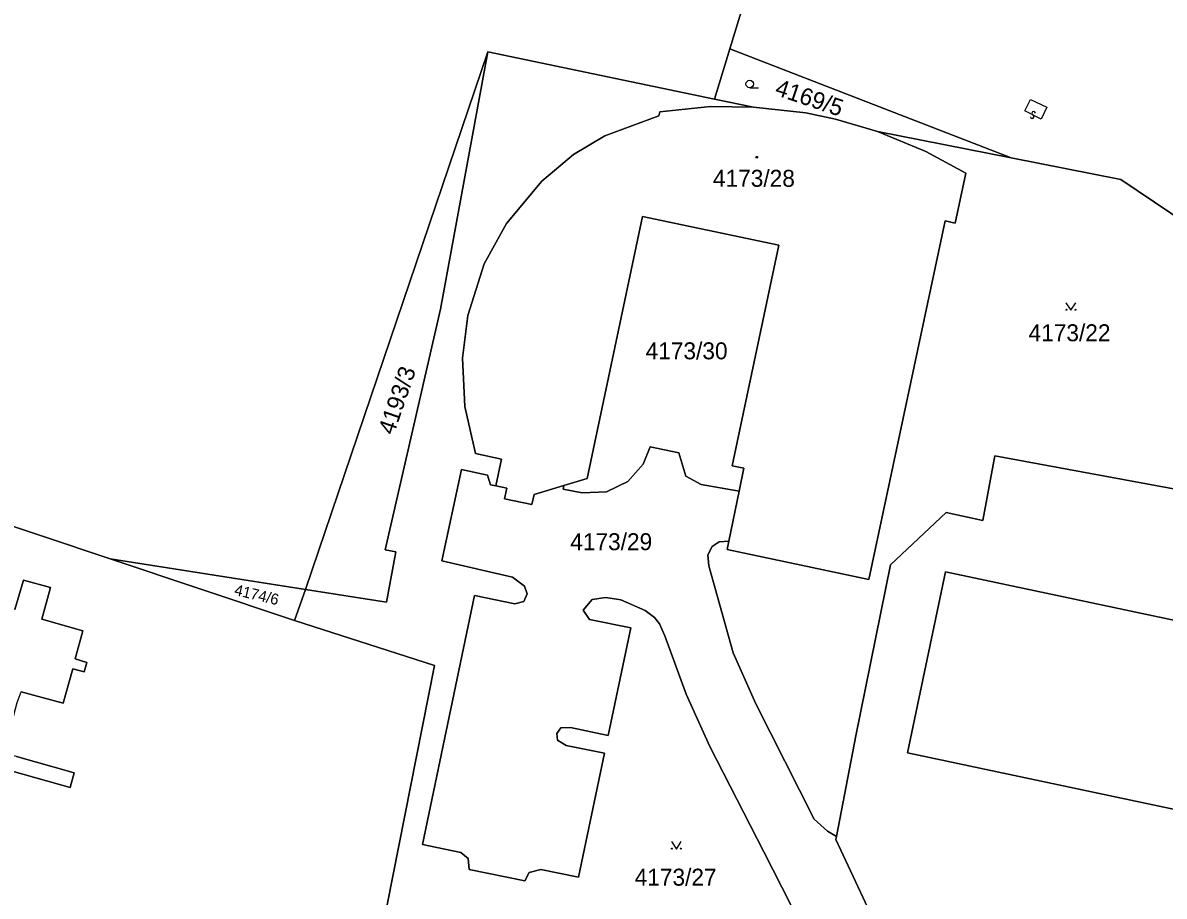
# Model space of a CAD drawing. Extents: x -598233 to -596890, y -1157848 to -1156431.
# Drawn here: x -597738.7 to -597624.3, y -1157521.4 to -1157433.9 of the extents above; entities that cross this region are included whole.
import ezdxf

# ---------------------------------------------------------------- set-up
doc = ezdxf.new("R2010")
doc.units = 0
for name, color, linetype in [('Level 1', 7, 'Continuous'), ('Level 13', 7, 'Continuous'), ('Level 3', 7, 'Continuous'), ('Level 4', 7, 'Continuous'), ('Level 5', 7, 'Continuous'), ('Level 60', 7, 'Continuous')]:
    doc.layers.add(name, color=color, linetype=linetype)

msp = doc.modelspace()

# ---------------------------------------------------------------- linework, layer by layer
at = {"layer": 'Level 1'}
for points in [[(-597667.82, -1157436.45), (-597653.75, -1157390.49)], [(-597692.09, -1157436.77), (-597696.84, -1157462.56), (-597702.4, -1157486.66), (-597701.31, -1157486.88), (-597702.24, -1157491.92), (-597710.38, -1157490.66)], [(-597692.09, -1157436.77), (-597710.38, -1157490.66)], [(-597692.09, -1157436.77), (-597669.37, -1157441.52)], [(-597669.37, -1157441.52), (-597667.82, -1157436.45)], [(-597667.82, -1157436.45), (-597639.6, -1157447.4)], [(-597665.44, -1157442.3), (-597669.37, -1157441.52)], [(-597665.44, -1157442.3), (-597669.77, -1157442.26), (-597674.85, -1157442.79), (-597674.94, -1157443.18), (-597680.36, -1157445.17), (-597683.49, -1157447.06), (-597686.69, -1157449.72), (-597690.23, -1157453.96), (-597692.45, -1157458.02), (-597694.11, -1157463.19), (-597694.65, -1157467.47), (-597694.41, -1157472.32), (-597693.34, -1157477.03), (-597690.72, -1157477.6), (-597691.3, -1157480.27)], [(-597653.02, -1157444.75), (-597657.23, -1157443.51), (-597660.21, -1157442.88), (-597665.44, -1157442.3)], [(-597667.92, -1157485.79), (-597668.1, -1157486.65), (-597653.87, -1157489.66), (-597646.22, -1157453.71), (-597645.24, -1157453.93), (-597644.15, -1157448.93), (-597648.18, -1157446.74), (-597653.02, -1157444.75)], [(-597639.6, -1157447.4), (-597653.02, -1157444.75)], [(-597593.31, -1157473.31), (-597628.63, -1157449.57), (-597639.6, -1157447.4)], [(-597684.46, -1157480.24), (-597682.12, -1157479.51), (-597676.57, -1157453.27), (-597662.91, -1157456.15), (-597667.6, -1157478.24), (-597666.43, -1157478.48), (-597666.89, -1157480.79)], [(-597818.67, -1157539.87), (-597796.51, -1157477.25), (-597792.76, -1157466.57), (-597729.96, -1157487.59)], [(-597657.12, -1157515.39), (-597655.2, -1157505.32), (-597651.71, -1157488.19), (-597646.14, -1157482.93), (-597642.44, -1157483.75), (-597641.24, -1157477.25), (-597595.98, -1157485.61), (-597593.31, -1157473.31)], [(-597666.89, -1157480.79), (-597670.7, -1157480.11), (-597672.23, -1157479.28), (-597672.93, -1157476.95), (-597675.82, -1157476.36), (-597676.52, -1157478.1), (-597678.06, -1157479.83), (-597680.21, -1157480.86), (-597682.63, -1157480.95), (-597684.55, -1157480.6), (-597684.46, -1157480.24)], [(-597691.3, -1157480.27), (-597691.83, -1157480.15), (-597692.14, -1157479.19), (-597694.72, -1157478.62), (-597696.71, -1157487.76), (-597689.62, -1157489.41), (-597688.41, -1157490.33), (-597688.15, -1157491.09), (-597688.48, -1157491.84), (-597689.38, -1157492.1), (-597693.44, -1157491.25), (-597698.66, -1157516.22), (-597694.79, -1157517), (-597694.06, -1157517.61), (-597693.95, -1157518.72), (-597688.37, -1157519.86), (-597687.96, -1157519), (-597686.79, -1157518.7), (-597682.99, -1157519.48), (-597680.41, -1157507.04), (-597684.23, -1157506.29), (-597685.11, -1157505.76), (-597685.19, -1157505.08), (-597684.78, -1157504.51), (-597683.81, -1157504.48), (-597680.03, -1157505.28), (-597677.77, -1157494.49), (-597681.91, -1157493.64), (-597682.52, -1157492.73), (-597681.64, -1157491.66), (-597680.27, -1157491.45), (-597678.76, -1157491.69), (-597676.3, -1157492.74), (-597675.37, -1157493.44), (-597674.88, -1157494.08), (-597674.34, -1157495.3), (-597672.22, -1157501.15), (-597669.83, -1157506.37), (-597664.43, -1157516.94), (-597658.13, -1157529.27)], [(-597691.3, -1157480.27), (-597690.2, -1157480.49), (-597690.43, -1157481.55), (-597687.67, -1157482.13), (-597687.46, -1157481.14), (-597684.46, -1157480.24)], [(-597666.89, -1157480.79), (-597667.92, -1157485.79)], [(-597657.12, -1157515.39), (-597658.03, -1157514.88), (-597659.37, -1157513.67), (-597665.23, -1157502.1), (-597667.49, -1157497), (-597669.93, -1157488.29), (-597670.02, -1157487.17), (-597669.59, -1157486.33), (-597668.9, -1157485.87), (-597667.92, -1157485.79)], [(-597729.96, -1157487.59), (-597710.38, -1157490.66)], [(-597729.96, -1157487.59), (-597711.49, -1157493.77)], [(-597592.39, -1157500.29), (-597596.21, -1157518.42), (-597650.02, -1157507.01), (-597646.2, -1157488.88), (-597615.28, -1157495.43)], [(-597762.16, -1157570.17), (-597745.1, -1157507.35), (-597741.32, -1157508.59), (-597739.79, -1157508.87), (-597733.98, -1157510.49), (-597733.59, -1157509.02), (-597739.37, -1157507.38), (-597740.62, -1157507.06), (-597739.28, -1157501.96), (-597738.88, -1157500.9), (-597734.68, -1157502.04), (-597733.72, -1157498.59), (-597732.59, -1157498.9), (-597732.32, -1157497.97), (-597733.48, -1157497.61), (-597732.71, -1157494.8), (-597736.83, -1157493.63), (-597735.96, -1157490.45), (-597738.67, -1157489.73), (-597739.51, -1157492.67), (-597742.3, -1157491.96)], [(-597710.38, -1157490.66), (-597711.49, -1157493.77)], [(-597711.49, -1157493.77), (-597697.43, -1157498.25), (-597702.21, -1157522.41)], [(-597653.07, -1157527.96), (-597652.53, -1157525.7), (-597657.18, -1157515.72), (-597657.12, -1157515.39)]]:
    msp.add_lwpolyline(points, dxfattribs=at)
at = {"layer": 'Level 13'}
for centre, start, end in [((-597637.51, -1157443.26), 191.2259, 63.3239), ((-597637.35, -1157442.94), 11.0114, 243.6014)]:
    msp.add_arc(centre, 0.184, start, end, dxfattribs=at)
at = {"layer": 'Level 3'}
msp.add_lwpolyline([(-597637.68, -1157441.53), (-597636.03, -1157442.32), (-597636.6, -1157443.5), (-597638.25, -1157442.69), (-597637.68, -1157441.53)], dxfattribs=at)
at = {"layer": 'Level 5'}
msp.add_line((-597665.83, -1157440.37), (-597664.95, -1157440.37), dxfattribs=at)
for points in [[(-597634.12, -1157461.91), (-597633.62, -1157462.66), (-597633.12, -1157461.91)], [(-597673.69, -1157515.91), (-597673.19, -1157516.66), (-597672.69, -1157515.91)]]:
    msp.add_lwpolyline(points, dxfattribs=at)
for centre, radius in [((-597665.83, -1157439.99), 0.375), ((-597665.13, -1157447.33), 0.09), ((-597665.13, -1157447.33), 0.0521), ((-597634.07, -1157462.61), 0.05), ((-597633.17, -1157462.61), 0.05), ((-597673.64, -1157516.61), 0.05), ((-597672.74, -1157516.61), 0.05)]:
    msp.add_circle(centre, radius, dxfattribs=at)
at = {"layer": 'Level 60'}
for points in [[(-597777.36, -1157397.61), (-597774.67, -1157398.49), (-597714.69, -1157418.85), (-597712.77, -1157419.6), (-597695.43, -1157426.25), (-597677.64, -1157375.67), (-597672.9, -1157378.55), (-597653.75, -1157390.49), (-597667.82, -1157436.45), (-597669.37, -1157441.52), (-597692.09, -1157436.77), (-597710.38, -1157490.66), (-597729.96, -1157487.59), (-597792.76, -1157466.57), (-597796.51, -1157477.25), (-597818.67, -1157539.87), (-597820.65, -1157539.16), (-597824.41, -1157537.97), (-597814.36, -1157504.63), (-597811.31, -1157496.58), (-597800.65, -1157468.66), (-597788.17, -1157431.27)], [(-597593.31, -1157473.31), (-597628.63, -1157449.57), (-597639.6, -1157447.4), (-597667.82, -1157436.45), (-597653.75, -1157390.49), (-597620.55, -1157411.64), (-597581.5, -1157434.85), (-597556.28, -1157449.32), (-597566.34, -1157462.32), (-597571.24, -1157468.5), (-597579.81, -1157466.73), (-597582.64, -1157480.48)], [(-597696.84, -1157462.56), (-597702.4, -1157486.66), (-597701.31, -1157486.88), (-597702.24, -1157491.92), (-597710.38, -1157490.66), (-597692.09, -1157436.77)], [(-597639.6, -1157447.4), (-597653.02, -1157444.75), (-597657.23, -1157443.51), (-597660.21, -1157442.88), (-597665.44, -1157442.3), (-597669.37, -1157441.52), (-597667.82, -1157436.45)], [(-597691.3, -1157480.27), (-597690.72, -1157477.6), (-597693.34, -1157477.03), (-597694.41, -1157472.32), (-597694.65, -1157467.47), (-597694.11, -1157463.19), (-597692.45, -1157458.02), (-597690.23, -1157453.96), (-597686.69, -1157449.72), (-597683.49, -1157447.06), (-597680.36, -1157445.17), (-597674.94, -1157443.18), (-597674.85, -1157442.79), (-597669.77, -1157442.26), (-597665.44, -1157442.3), (-597660.21, -1157442.88), (-597657.23, -1157443.51), (-597653.02, -1157444.75), (-597648.18, -1157446.74), (-597644.15, -1157448.93), (-597645.24, -1157453.93), (-597646.22, -1157453.71), (-597653.87, -1157489.66), (-597668.1, -1157486.65), (-597667.92, -1157485.79), (-597666.89, -1157480.79), (-597666.43, -1157478.48), (-597667.6, -1157478.24), (-597662.91, -1157456.15), (-597676.57, -1157453.27), (-597682.12, -1157479.51), (-597684.46, -1157480.24), (-597687.46, -1157481.14), (-597687.67, -1157482.13), (-597690.43, -1157481.55), (-597690.2, -1157480.49)], [(-597666.89, -1157480.79), (-597670.7, -1157480.11), (-597672.23, -1157479.28), (-597672.93, -1157476.95), (-597675.82, -1157476.36), (-597676.52, -1157478.1), (-597678.06, -1157479.83), (-597680.21, -1157480.86), (-597682.63, -1157480.95), (-597684.55, -1157480.6), (-597684.46, -1157480.24), (-597682.12, -1157479.51), (-597676.57, -1157453.27), (-597662.91, -1157456.15), (-597667.6, -1157478.24), (-597666.43, -1157478.48)], [(-597729.96, -1157487.59), (-597710.38, -1157490.66), (-597711.49, -1157493.77)], [(-597650.02, -1157507.01), (-597646.2, -1157488.88), (-597615.28, -1157495.43), (-597614.69, -1157492.65), (-597591.84, -1157497.49), (-597592.39, -1157500.29), (-597596.21, -1157518.42)], [(-597646.2, -1157488.88), (-597650.02, -1157507.01), (-597596.21, -1157518.42), (-597592.39, -1157500.29), (-597591.84, -1157497.49), (-597614.69, -1157492.65), (-597615.28, -1157495.43)]]:
    msp.add_lwpolyline(points, close=True, dxfattribs=at)
for points in [[(-597702.21, -1157522.41), (-597697.43, -1157498.25), (-597711.49, -1157493.77), (-597710.38, -1157490.66), (-597702.24, -1157491.92), (-597701.31, -1157486.88), (-597702.4, -1157486.66), (-597696.84, -1157462.56), (-597692.09, -1157436.77), (-597669.37, -1157441.52), (-597665.44, -1157442.3), (-597669.77, -1157442.26), (-597674.85, -1157442.79), (-597674.94, -1157443.18), (-597680.36, -1157445.17), (-597683.49, -1157447.06), (-597686.69, -1157449.72), (-597690.23, -1157453.96), (-597692.45, -1157458.02), (-597694.11, -1157463.19), (-597694.65, -1157467.47), (-597694.41, -1157472.32), (-597693.34, -1157477.03), (-597690.72, -1157477.6), (-597691.3, -1157480.27), (-597691.83, -1157480.15), (-597692.14, -1157479.19), (-597694.72, -1157478.62), (-597696.71, -1157487.76), (-597689.62, -1157489.41), (-597688.41, -1157490.33), (-597688.15, -1157491.09), (-597688.48, -1157491.84), (-597689.38, -1157492.1), (-597693.44, -1157491.25), (-597698.66, -1157516.22), (-597694.79, -1157517), (-597694.06, -1157517.61), (-597693.95, -1157518.72), (-597688.37, -1157519.86), (-597687.96, -1157519), (-597686.79, -1157518.7), (-597682.99, -1157519.48), (-597680.41, -1157507.04), (-597684.23, -1157506.29), (-597685.11, -1157505.76), (-597685.19, -1157505.08), (-597684.78, -1157504.51), (-597683.81, -1157504.48), (-597680.03, -1157505.28), (-597677.77, -1157494.49), (-597681.91, -1157493.64), (-597682.52, -1157492.73), (-597681.64, -1157491.66), (-597680.27, -1157491.45), (-597678.76, -1157491.69), (-597676.3, -1157492.74), (-597675.37, -1157493.44), (-597674.88, -1157494.08), (-597674.34, -1157495.3), (-597672.22, -1157501.15), (-597669.83, -1157506.37), (-597664.43, -1157516.94), (-597658.13, -1157529.27)], [(-597595.98, -1157485.61), (-597641.24, -1157477.25), (-597642.44, -1157483.75), (-597646.14, -1157482.93), (-597651.71, -1157488.19), (-597655.2, -1157505.32), (-597657.12, -1157515.39), (-597658.03, -1157514.88), (-597659.37, -1157513.67), (-597665.23, -1157502.1), (-597667.49, -1157497), (-597669.93, -1157488.29), (-597670.02, -1157487.17), (-597669.59, -1157486.33), (-597668.9, -1157485.87), (-597667.92, -1157485.79), (-597668.1, -1157486.65), (-597653.87, -1157489.66), (-597646.22, -1157453.71), (-597645.24, -1157453.93), (-597644.15, -1157448.93), (-597648.18, -1157446.74), (-597653.02, -1157444.75), (-597639.6, -1157447.4), (-597628.63, -1157449.57), (-597593.31, -1157473.31)], [(-597792.76, -1157466.57), (-597729.96, -1157487.59), (-597711.49, -1157493.77), (-597697.43, -1157498.25), (-597702.21, -1157522.41), (-597721.4, -1157522.6), (-597736.57, -1157566.72), (-597737.67, -1157570.4), (-597738.39, -1157575.49), (-597758.57, -1157571.06)], [(-597658.13, -1157529.27), (-597664.43, -1157516.94), (-597669.83, -1157506.37), (-597672.22, -1157501.15), (-597674.34, -1157495.3), (-597674.88, -1157494.08), (-597675.37, -1157493.44), (-597676.3, -1157492.74), (-597678.76, -1157491.69), (-597680.27, -1157491.45), (-597681.64, -1157491.66), (-597682.52, -1157492.73), (-597681.91, -1157493.64), (-597677.77, -1157494.49), (-597680.03, -1157505.28), (-597683.81, -1157504.48), (-597684.78, -1157504.51), (-597685.19, -1157505.08), (-597685.11, -1157505.76), (-597684.23, -1157506.29), (-597680.41, -1157507.04), (-597682.99, -1157519.48), (-597686.79, -1157518.7), (-597687.96, -1157519), (-597688.37, -1157519.86), (-597693.95, -1157518.72), (-597694.06, -1157517.61), (-597694.79, -1157517), (-597698.66, -1157516.22), (-597693.44, -1157491.25), (-597689.38, -1157492.1), (-597688.48, -1157491.84), (-597688.15, -1157491.09), (-597688.41, -1157490.33), (-597689.62, -1157489.41), (-597696.71, -1157487.76), (-597694.72, -1157478.62), (-597692.14, -1157479.19), (-597691.83, -1157480.15), (-597691.3, -1157480.27), (-597690.2, -1157480.49), (-597690.43, -1157481.55), (-597687.67, -1157482.13), (-597687.46, -1157481.14), (-597684.46, -1157480.24), (-597684.55, -1157480.6), (-597682.63, -1157480.95), (-597680.21, -1157480.86), (-597678.06, -1157479.83), (-597676.52, -1157478.1), (-597675.82, -1157476.36), (-597672.93, -1157476.95), (-597672.23, -1157479.28), (-597670.7, -1157480.11), (-597666.89, -1157480.79), (-597667.92, -1157485.79), (-597668.9, -1157485.87), (-597669.59, -1157486.33), (-597670.02, -1157487.17), (-597669.93, -1157488.29), (-597667.49, -1157497), (-597665.23, -1157502.1), (-597659.37, -1157513.67), (-597658.03, -1157514.88), (-597657.12, -1157515.39), (-597657.18, -1157515.72), (-597652.53, -1157525.7)], [(-597652.53, -1157525.7), (-597657.18, -1157515.72), (-597657.12, -1157515.39), (-597655.2, -1157505.32), (-597651.71, -1157488.19), (-597646.14, -1157482.93), (-597642.44, -1157483.75), (-597641.24, -1157477.25), (-597595.98, -1157485.61)], [(-597738.88, -1157500.9), (-597734.68, -1157502.04), (-597733.72, -1157498.59), (-597732.59, -1157498.9), (-597732.32, -1157497.97), (-597733.48, -1157497.61), (-597732.71, -1157494.8), (-597736.83, -1157493.63), (-597735.96, -1157490.45), (-597738.67, -1157489.73), (-597739.51, -1157492.67)], [(-597739.51, -1157492.67), (-597738.67, -1157489.73), (-597735.96, -1157490.45), (-597736.83, -1157493.63), (-597732.71, -1157494.8), (-597733.48, -1157497.61), (-597732.32, -1157497.97), (-597732.59, -1157498.9), (-597733.72, -1157498.59), (-597734.68, -1157502.04), (-597738.88, -1157500.9)], [(-597739.79, -1157508.87), (-597733.98, -1157510.49), (-597733.59, -1157509.02), (-597739.37, -1157507.38)], [(-597739.37, -1157507.38), (-597733.59, -1157509.02), (-597733.98, -1157510.49), (-597739.79, -1157508.87)]]:
    msp.add_lwpolyline(points, dxfattribs=at)

# ---------------------------------------------------------------- texts
at = {"layer": 'Level 4'}
for s, height, rotation, p in [('4169/5', 1.7, 341.5, (-597663.4, -1157441.06)), ('4193/3', 1.7, 71.1, (-597701.53, -1157475.24)), ('4174/6', 1.1, 346.5, (-597717.58, -1157491.18))]:
    msp.add_text(s, height=height, rotation=rotation, dxfattribs=at).set_placement(p)
for s, p in [('4173/28', (-597669.52, -1157450.29)), ('4173/22', (-597637.87, -1157465.77)), ('4173/30', (-597676.27, -1157467.58)), ('4173/29', (-597683.83, -1157486.71)), ('4173/27', (-597677.37, -1157520.33))]:
    msp.add_text(s, height=1.7, dxfattribs=at).set_placement(p)

doc.saveas('drawing.dxf')
